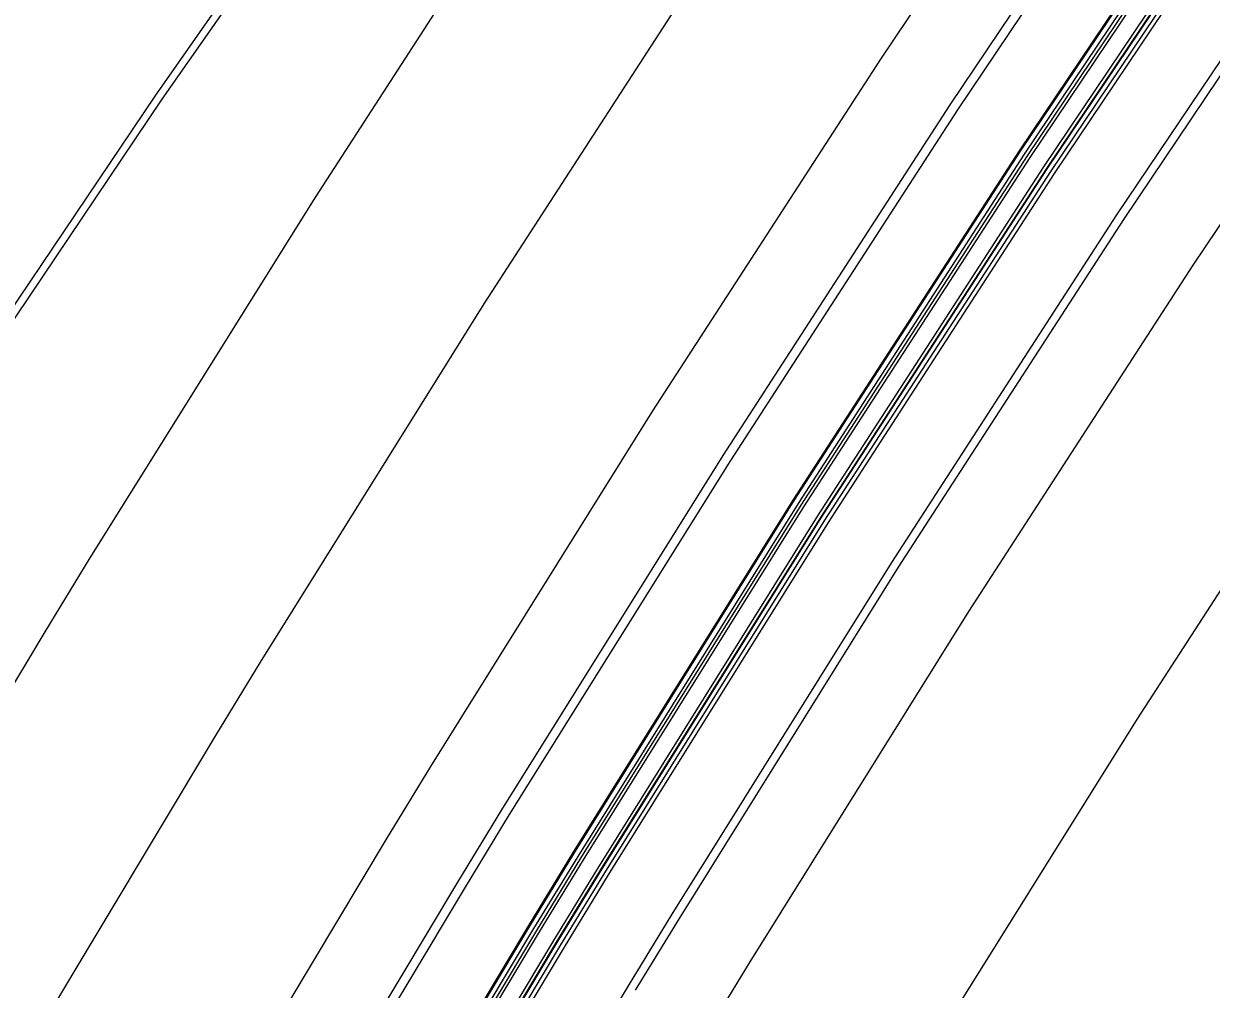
# Model space of a CAD drawing. Extents: x 1797478 to 1808916, y 246529 to 250952.
# Drawn here: x 1798170 to 1798241.3, y 250489.1 to 250547.1 of the extents above; entities that cross this region are included whole.
import ezdxf

# ---------------------------------------------------------------- set-up
doc = ezdxf.new("R2010")
doc.units = 0
for name, color, linetype in [('1', 7, 'Continuous'), ('DRAINAGE', 7, 'Continuous'), ('EDPV-LINE', 7, 'Continuous'), ('SHDR-UPAV', 7, 'Continuous')]:
    doc.layers.add(name, color=color, linetype=linetype)

msp = doc.modelspace()

# ---------------------------------------------------------------- linework, layer by layer
for points in [[(1798137.152, 250477.035), (1798150.063, 250499.379), (1798160.618, 250517.023), (1798163.502, 250521.408), (1798177.914, 250542.82), (1798192.697, 250563.96), (1798207.845, 250584.822), (1798223.352, 250605.398), (1798239.214, 250625.684), (1798255.423, 250645.672), (1798271.973, 250665.357), (1798288.86, 250684.732), (1798306.076, 250703.792), (1798318.348, 250716.974), (1798323.774, 250722.698), (1798324.768, 250723.741), (1798342.204, 250741.687), (1798360.959, 250760.319), (1798380.381, 250778.247), (1798400.622, 250795.235), (1798421.502, 250811.412), (1798442.988, 250826.755)], [(1798137.555, 250476.807), (1798150.461, 250499.144), (1798161.014, 250516.783), (1798163.896, 250521.166), (1798178.304, 250542.572), (1798193.083, 250563.705), (1798208.227, 250584.56), (1798223.73, 250605.131), (1798239.587, 250625.41), (1798255.791, 250645.392), (1798272.337, 250665.07), (1798289.219, 250684.439), (1798306.43, 250703.494), (1798318.698, 250716.671), (1798324.12, 250722.392), (1798325.114, 250723.434), (1798342.538, 250741.367), (1798361.281, 250759.986), (1798380.689, 250777.902), (1798400.917, 250794.878), (1798421.783, 250811.044), (1798443.254, 250826.376)], [(1798137.555, 250476.807), (1798150.461, 250499.144), (1798161.014, 250516.783), (1798163.896, 250521.166), (1798178.304, 250542.572), (1798193.083, 250563.705), (1798208.227, 250584.56), (1798223.73, 250605.131), (1798239.587, 250625.41), (1798255.791, 250645.392), (1798272.337, 250665.07), (1798289.219, 250684.439), (1798306.43, 250703.494), (1798318.698, 250716.671), (1798324.12, 250722.392), (1798325.114, 250723.434), (1798342.538, 250741.367), (1798361.281, 250759.986), (1798380.689, 250777.902), (1798400.917, 250794.878), (1798421.783, 250811.044), (1798443.254, 250826.376)], [(1798171.14, 250486.962), (1798181.526, 250504.324), (1798184.213, 250508.73), (1798197.652, 250530.274), (1798211.453, 250551.589), (1798225.613, 250572.667), (1798240.126, 250593.503), (1798254.989, 250614.091), (1798270.198, 250634.425), (1798285.748, 250654.499), (1798301.635, 250674.308), (1798317.854, 250693.845), (1798329.43, 250707.388), (1798334.495, 250713.213), (1798335.423, 250714.274), (1798351.72, 250732.581), (1798370.166, 250750.792), (1798389.352, 250768.208), (1798409.195, 250784.853), (1798429.663, 250800.703)], [(1798171.14, 250486.962), (1798181.526, 250504.324), (1798184.213, 250508.73), (1798197.652, 250530.274), (1798211.453, 250551.589), (1798225.613, 250572.667), (1798240.126, 250593.503), (1798254.989, 250614.091), (1798270.198, 250634.425), (1798285.748, 250654.499), (1798301.635, 250674.308), (1798317.854, 250693.845), (1798329.43, 250707.388), (1798334.495, 250713.213), (1798335.423, 250714.274), (1798351.72, 250732.581), (1798370.166, 250750.792), (1798389.352, 250768.208), (1798409.195, 250784.853), (1798429.663, 250800.703)], [(1798171.14, 250486.962), (1798181.526, 250504.324), (1798184.213, 250508.73), (1798197.652, 250530.274), (1798211.453, 250551.589), (1798225.613, 250572.667), (1798240.126, 250593.503), (1798254.989, 250614.091), (1798270.198, 250634.425), (1798285.748, 250654.499), (1798301.635, 250674.308), (1798317.854, 250693.845), (1798329.43, 250707.388), (1798334.495, 250713.213), (1798335.423, 250714.274), (1798351.72, 250732.581), (1798370.166, 250750.792), (1798389.352, 250768.208), (1798409.195, 250784.853), (1798429.663, 250800.703)], [(1798171.14, 250486.962), (1798181.526, 250504.324), (1798184.213, 250508.73), (1798197.652, 250530.274), (1798211.453, 250551.589), (1798225.613, 250572.667), (1798240.126, 250593.503), (1798254.989, 250614.091), (1798270.198, 250634.425), (1798285.748, 250654.499), (1798301.635, 250674.308), (1798317.854, 250693.845), (1798329.43, 250707.388), (1798334.495, 250713.213), (1798335.423, 250714.274), (1798351.72, 250732.581), (1798370.166, 250750.792), (1798389.352, 250768.208), (1798409.195, 250784.853), (1798429.663, 250800.703)], [(1798181.479, 250480.87), (1798191.782, 250498.094), (1798194.448, 250502.465), (1798207.78, 250523.837), (1798221.471, 250544.982), (1798235.517, 250565.892), (1798249.914, 250586.561), (1798264.659, 250606.985), (1798279.746, 250627.157), (1798295.172, 250647.07), (1798310.932, 250666.721), (1798327.022, 250686.102), (1798338.561, 250699.488), (1798343.621, 250705.138), (1798344.552, 250706.163), (1798361.06, 250723.643), (1798379.201, 250741.444), (1798398.015, 250758.513), (1798417.472, 250774.828), (1798437.543, 250790.362)], [(1798181.479, 250480.87), (1798191.782, 250498.094), (1798194.448, 250502.465), (1798207.78, 250523.837), (1798221.471, 250544.982), (1798235.517, 250565.892), (1798249.914, 250586.561), (1798264.659, 250606.985), (1798279.746, 250627.157), (1798295.172, 250647.07), (1798310.932, 250666.721), (1798327.022, 250686.102), (1798338.561, 250699.488), (1798343.621, 250705.138), (1798344.552, 250706.163), (1798361.06, 250723.643), (1798379.201, 250741.444), (1798398.015, 250758.513), (1798417.472, 250774.828), (1798437.543, 250790.362)], [(1798181.479, 250480.87), (1798191.782, 250498.094), (1798194.448, 250502.465), (1798207.78, 250523.837), (1798221.471, 250544.982), (1798235.517, 250565.892), (1798249.914, 250586.561), (1798264.659, 250606.985), (1798279.746, 250627.157), (1798295.172, 250647.07), (1798310.932, 250666.721), (1798327.022, 250686.102), (1798338.561, 250699.488), (1798343.621, 250705.138), (1798344.552, 250706.163), (1798361.06, 250723.643), (1798379.201, 250741.444), (1798398.015, 250758.513), (1798417.472, 250774.828), (1798437.543, 250790.362)], [(1798181.479, 250480.87), (1798191.782, 250498.094), (1798194.448, 250502.465), (1798207.78, 250523.837), (1798221.471, 250544.982), (1798235.517, 250565.892), (1798249.914, 250586.561), (1798264.659, 250606.985), (1798279.746, 250627.157), (1798295.172, 250647.07), (1798310.932, 250666.721), (1798327.022, 250686.102), (1798338.561, 250699.488), (1798343.621, 250705.138), (1798344.552, 250706.163), (1798361.06, 250723.643), (1798379.201, 250741.444), (1798398.015, 250758.513), (1798417.472, 250774.828), (1798437.543, 250790.362)], [(1798185.787, 250478.332), (1798196.056, 250495.498), (1798198.712, 250499.855), (1798212, 250521.155), (1798225.645, 250542.229), (1798239.644, 250563.069), (1798253.993, 250583.669), (1798268.688, 250604.024), (1798283.725, 250624.128), (1798299.099, 250643.975), (1798314.806, 250663.56), (1798330.842, 250682.876), (1798342.343, 250696.217), (1798347.366, 250701.825), (1798348.289, 250702.842), (1798364.673, 250720.186), (1798382.676, 250737.848), (1798401.347, 250754.785), (1798420.656, 250770.972), (1798440.573, 250786.385)], [(1798186.257, 250478.055), (1798196.522, 250495.215), (1798199.178, 250499.57), (1798212.46, 250520.863), (1798226.1, 250541.928), (1798240.094, 250562.761), (1798254.438, 250583.353), (1798269.128, 250603.701), (1798284.159, 250623.798), (1798299.528, 250643.637), (1798315.229, 250663.215), (1798331.259, 250682.524), (1798342.755, 250695.86), (1798347.775, 250701.464), (1798348.697, 250702.479), (1798365.067, 250719.809), (1798383.055, 250737.456), (1798401.71, 250754.378), (1798421.003, 250770.551), (1798440.904, 250785.952)], [(1798191.806, 250474.787), (1798202.026, 250491.872), (1798204.67, 250496.208), (1798217.895, 250517.408), (1798231.476, 250538.383), (1798245.409, 250559.124), (1798259.691, 250579.628), (1798274.317, 250599.887), (1798289.283, 250619.897), (1798304.585, 250639.651), (1798320.219, 250659.143), (1798336.179, 250678.369), (1798347.522, 250691.736), (1798352.219, 250697.532), (1798353.083, 250698.582), (1798368.5, 250716.524), (1798385.598, 250734.825), (1798403.48, 250752.398), (1798422.115, 250769.205), (1798441.467, 250785.212)], [(1798190.148, 250475.763), (1798200.382, 250492.87), (1798203.03, 250497.212), (1798216.272, 250518.44), (1798229.87, 250539.442), (1798243.822, 250560.211), (1798258.122, 250580.741), (1798272.767, 250601.027), (1798287.753, 250621.062), (1798303.075, 250640.842), (1798318.728, 250660.359), (1798334.71, 250679.61), (1798346.114, 250692.954), (1798351.032, 250698.582), (1798351.936, 250699.601), (1798367.986, 250717.016), (1798385.651, 250734.77), (1798403.996, 250751.82), (1798422.994, 250768.141), (1798442.614, 250783.707)], [(1798190.407, 250475.611), (1798200.639, 250492.715), (1798203.286, 250497.055), (1798216.525, 250518.279), (1798230.121, 250539.277), (1798244.069, 250560.041), (1798258.367, 250580.567), (1798273.009, 250600.849), (1798287.991, 250620.88), (1798303.31, 250640.656), (1798318.961, 250660.17), (1798334.939, 250679.417), (1798346.341, 250692.758), (1798351.257, 250698.383), (1798352.16, 250699.402), (1798368.203, 250716.808), (1798385.859, 250734.555), (1798404.196, 250751.597), (1798423.185, 250767.91), (1798442.796, 250783.469)], [(1798190.741, 250475.414), (1798200.97, 250492.513), (1798203.616, 250496.853), (1798216.852, 250518.071), (1798230.445, 250539.063), (1798244.39, 250559.822), (1798258.683, 250580.343), (1798273.321, 250600.619), (1798288.3, 250620.645), (1798303.615, 250640.416), (1798319.261, 250659.925), (1798335.235, 250679.166), (1798346.635, 250692.504), (1798351.55, 250698.124), (1798352.453, 250699.142), (1798368.49, 250716.534), (1798386.136, 250734.268), (1798404.462, 250751.299), (1798423.439, 250767.602), (1798443.037, 250783.152)], [(1798190.583, 250475.507), (1798200.814, 250492.608), (1798203.46, 250496.948), (1798216.698, 250518.169), (1798230.292, 250539.164), (1798244.238, 250559.926), (1798258.534, 250580.449), (1798273.174, 250600.728), (1798288.154, 250620.756), (1798303.471, 250640.529), (1798319.119, 250660.04), (1798335.095, 250679.285), (1798346.553, 250692.575), (1798351.535, 250698.136), (1798352.451, 250699.144), (1798368.695, 250716.338), (1798386.545, 250733.845), (1798405.056, 250750.634), (1798424.2, 250766.68), (1798443.947, 250781.958)], [(1798191.603, 250474.906), (1798201.825, 250491.994), (1798204.469, 250496.331), (1798217.696, 250517.535), (1798231.279, 250538.512), (1798245.215, 250559.257), (1798259.499, 250579.764), (1798274.127, 250600.027), (1798289.096, 250620.04), (1798304.4, 250639.797), (1798320.036, 250659.292), (1798335.999, 250678.521), (1798347.392, 250691.85), (1798352.299, 250697.461), (1798353.2, 250698.478), (1798369.212, 250715.842), (1798386.831, 250733.549), (1798405.128, 250750.554), (1798424.075, 250766.831), (1798443.643, 250782.356)], [(1798191.775, 250474.805), (1798201.996, 250491.89), (1798204.64, 250496.226), (1798217.865, 250517.427), (1798231.446, 250538.402), (1798245.38, 250559.145), (1798259.662, 250579.649), (1798274.288, 250599.909), (1798289.255, 250619.919), (1798304.557, 250639.673), (1798320.191, 250659.166), (1798336.152, 250678.392), (1798347.543, 250691.719), (1798352.448, 250697.329), (1798353.35, 250698.345), (1798369.357, 250715.704), (1798386.97, 250733.405), (1798405.261, 250750.405), (1798424.203, 250766.677), (1798443.765, 250782.197)], [(1798192.033, 250474.652), (1798202.252, 250491.734), (1798204.896, 250496.07), (1798218.118, 250517.266), (1798231.697, 250538.237), (1798245.628, 250558.975), (1798259.907, 250579.475), (1798274.53, 250599.731), (1798289.494, 250619.737), (1798304.793, 250639.487), (1798320.424, 250658.976), (1798336.381, 250678.198), (1798347.77, 250691.523), (1798352.673, 250697.13), (1798353.574, 250698.146), (1798369.574, 250715.497), (1798387.179, 250733.189), (1798405.461, 250750.181), (1798424.394, 250766.446), (1798443.947, 250781.959)], [(1798196.131, 250472.238), (1798206.317, 250489.266), (1798208.952, 250493.587), (1798222.132, 250514.716), (1798235.667, 250535.619), (1798249.553, 250556.29), (1798263.786, 250576.724), (1798278.362, 250596.915), (1798293.278, 250616.856), (1798308.528, 250636.543), (1798324.108, 250655.97), (1798340.014, 250675.13), (1798351.319, 250688.452), (1798355.978, 250694.206), (1798356.835, 250695.248), (1798372.127, 250713.053), (1798389.086, 250731.215), (1798406.825, 250748.655), (1798425.311, 250765.334), (1798444.51, 250781.219)], [(1798206.739, 250489.009), (1798209.374, 250493.329), (1798222.549, 250514.45), (1798236.079, 250535.346), (1798249.961, 250556.011), (1798264.189, 250576.438), (1798278.761, 250596.622), (1798293.671, 250616.557), (1798308.916, 250636.237), (1798324.491, 250655.657), (1798340.392, 250674.811), (1798351.693, 250688.129), (1798356.349, 250693.878), (1798357.205, 250694.919), (1798372.485, 250712.711), (1798389.43, 250730.86), (1798407.155, 250748.286), (1798425.626, 250764.953), (1798444.81, 250780.826)], [(1798211.013, 250486.413), (1798213.638, 250490.718), (1798226.769, 250511.768), (1798240.253, 250532.593), (1798254.088, 250553.188), (1798268.268, 250573.546), (1798282.79, 250593.661), (1798297.65, 250613.528), (1798312.843, 250633.142), (1798328.365, 250652.496), (1798344.212, 250671.585), (1798355.474, 250684.858), (1798360.093, 250690.565), (1798360.943, 250691.598), (1798376.097, 250709.254), (1798392.905, 250727.265), (1798410.487, 250744.558), (1798428.81, 250761.097)], [(1798211.013, 250486.413), (1798213.638, 250490.718), (1798226.769, 250511.768), (1798240.253, 250532.593), (1798254.088, 250553.188), (1798268.268, 250573.546), (1798282.79, 250593.661), (1798297.65, 250613.528), (1798312.843, 250633.142), (1798328.365, 250652.496), (1798344.212, 250671.585), (1798355.474, 250684.858), (1798360.093, 250690.565), (1798360.943, 250691.598), (1798376.097, 250709.254), (1798392.905, 250727.265), (1798410.487, 250744.558), (1798428.81, 250761.097)], [(1798211.013, 250486.413), (1798213.638, 250490.718), (1798226.769, 250511.768), (1798240.253, 250532.593), (1798254.088, 250553.188), (1798268.268, 250573.546), (1798282.79, 250593.661), (1798297.65, 250613.528), (1798312.843, 250633.142), (1798328.365, 250652.496), (1798344.212, 250671.585), (1798355.474, 250684.858), (1798360.093, 250690.565), (1798360.943, 250691.598), (1798376.097, 250709.254), (1798392.905, 250727.265), (1798410.487, 250744.558), (1798428.81, 250761.097)], [(1798211.013, 250486.413), (1798213.638, 250490.718), (1798226.769, 250511.768), (1798240.253, 250532.593), (1798254.088, 250553.188), (1798268.268, 250573.546), (1798282.79, 250593.661), (1798297.65, 250613.528), (1798312.843, 250633.142), (1798328.365, 250652.496), (1798344.212, 250671.585), (1798355.474, 250684.858), (1798360.093, 250690.565), (1798360.943, 250691.598), (1798376.097, 250709.254), (1798392.905, 250727.265), (1798410.487, 250744.558), (1798428.81, 250761.097)], [(1798211.013, 250486.413), (1798213.638, 250490.718), (1798226.769, 250511.768), (1798240.253, 250532.593), (1798254.088, 250553.188), (1798268.268, 250573.546), (1798282.79, 250593.661), (1798297.65, 250613.528), (1798312.843, 250633.142), (1798328.365, 250652.496), (1798344.212, 250671.585), (1798355.474, 250684.858), (1798360.093, 250690.565), (1798360.943, 250691.598), (1798376.097, 250709.254), (1798392.905, 250727.265), (1798410.487, 250744.558), (1798428.81, 250761.097)], [(1798223.873, 250484.453), (1798236.896, 250505.331), (1798250.271, 250525.986), (1798263.992, 250546.413), (1798278.056, 250566.604), (1798292.46, 250586.555), (1798307.198, 250606.26), (1798322.267, 250625.713), (1798337.663, 250644.909), (1798353.38, 250663.842), (1798364.597, 250676.966), (1798369.322, 250682.4), (1798370.184, 250683.387), (1798385.33, 250700.419), (1798401.943, 250717.912), (1798419.152, 250734.861), (1798437.089, 250751.07)], [(1798223.873, 250484.453), (1798236.896, 250505.331), (1798250.271, 250525.986), (1798263.992, 250546.413), (1798278.056, 250566.604), (1798292.46, 250586.555), (1798307.198, 250606.26), (1798322.267, 250625.713), (1798337.663, 250644.909), (1798353.38, 250663.842), (1798364.597, 250676.966), (1798369.322, 250682.4), (1798370.184, 250683.387), (1798385.33, 250700.419), (1798401.943, 250717.912), (1798419.152, 250734.861), (1798437.089, 250751.07)], [(1798223.873, 250484.453), (1798236.896, 250505.331), (1798250.271, 250525.986), (1798263.992, 250546.413), (1798278.056, 250566.604), (1798292.46, 250586.555), (1798307.198, 250606.26), (1798322.267, 250625.713), (1798337.663, 250644.909), (1798353.38, 250663.842), (1798364.597, 250676.966), (1798369.322, 250682.4), (1798370.184, 250683.387), (1798385.33, 250700.419), (1798401.943, 250717.912), (1798419.152, 250734.861), (1798437.089, 250751.07)], [(1798223.873, 250484.453), (1798236.896, 250505.331), (1798250.271, 250525.986), (1798263.992, 250546.413), (1798278.056, 250566.604), (1798292.46, 250586.555), (1798307.198, 250606.26), (1798322.267, 250625.713), (1798337.663, 250644.909), (1798353.38, 250663.842), (1798364.597, 250676.966), (1798369.322, 250682.4), (1798370.184, 250683.387), (1798385.33, 250700.419), (1798401.943, 250717.912), (1798419.152, 250734.861), (1798437.089, 250751.07)], [(1798147.995, 250470.891), (1798160.8, 250493.053), (1798171.27, 250510.553), (1798173.978, 250514.995), (1798187.525, 250536.711), (1798201.436, 250558.196), (1798215.708, 250579.442), (1798230.338, 250600.445), (1798245.319, 250621.197), (1798260.65, 250641.693), (1798276.324, 250661.927), (1798292.338, 250681.894), (1798308.686, 250701.588), (1798320.354, 250715.238), (1798325.508, 250721.164)]]:
    msp.add_lwpolyline(points)
at = {"layer": '1'}
for points in [[(1798171.14, 250486.962), (1798181.526, 250504.324), (1798184.213, 250508.73), (1798197.652, 250530.274), (1798211.453, 250551.589), (1798225.613, 250572.667), (1798240.126, 250593.503), (1798254.989, 250614.091), (1798270.198, 250634.425), (1798285.748, 250654.499), (1798301.635, 250674.308), (1798317.854, 250693.845), (1798329.43, 250707.388), (1798334.495, 250713.213), (1798335.423, 250714.274), (1798351.72, 250732.581), (1798370.166, 250750.792), (1798389.352, 250768.208), (1798409.195, 250784.853), (1798429.663, 250800.703)], [(1798223.873, 250484.453), (1798236.896, 250505.331), (1798250.271, 250525.986), (1798263.992, 250546.413), (1798278.056, 250566.604), (1798292.46, 250586.555), (1798307.198, 250606.26), (1798322.267, 250625.713), (1798337.663, 250644.909), (1798353.38, 250663.842), (1798364.597, 250676.966), (1798369.322, 250682.4), (1798370.184, 250683.387), (1798385.33, 250700.419), (1798401.943, 250717.912), (1798419.152, 250734.861), (1798437.089, 250751.07)]]:
    msp.add_lwpolyline(points, dxfattribs=at)
at = {"layer": 'DRAINAGE'}
for points in [[(1798190.148, 250475.763), (1798200.382, 250492.87), (1798203.03, 250497.212), (1798216.272, 250518.44), (1798229.87, 250539.442), (1798243.822, 250560.211), (1798258.122, 250580.741), (1798272.767, 250601.027), (1798287.753, 250621.062), (1798303.075, 250640.842), (1798318.728, 250660.359), (1798334.71, 250679.61), (1798346.114, 250692.954), (1798351.032, 250698.582), (1798351.936, 250699.601), (1798367.986, 250717.016), (1798385.651, 250734.77), (1798403.996, 250751.82), (1798422.994, 250768.141), (1798442.614, 250783.707)], [(1798192.033, 250474.652), (1798202.252, 250491.734), (1798204.896, 250496.07), (1798218.118, 250517.266), (1798231.697, 250538.237), (1798245.628, 250558.975), (1798259.907, 250579.475), (1798274.53, 250599.731), (1798289.494, 250619.737), (1798304.793, 250639.487), (1798320.424, 250658.976), (1798336.381, 250678.198), (1798347.77, 250691.523), (1798352.673, 250697.13), (1798353.574, 250698.146), (1798369.574, 250715.497), (1798387.179, 250733.189), (1798405.461, 250750.181), (1798424.394, 250766.446), (1798443.947, 250781.959)]]:
    msp.add_lwpolyline(points, dxfattribs=at)
at = {"layer": 'EDPV-LINE'}
for points in [[(1798137.555, 250476.807), (1798150.461, 250499.144), (1798161.014, 250516.783), (1798163.896, 250521.166), (1798178.304, 250542.572), (1798193.083, 250563.705), (1798208.227, 250584.56), (1798223.73, 250605.131), (1798239.587, 250625.41), (1798255.791, 250645.392), (1798272.337, 250665.07), (1798289.219, 250684.439), (1798306.43, 250703.494), (1798318.698, 250716.671), (1798324.12, 250722.392), (1798325.114, 250723.434), (1798342.538, 250741.367), (1798361.281, 250759.986), (1798380.689, 250777.902), (1798400.917, 250794.878), (1798421.783, 250811.044), (1798443.254, 250826.376)], [(1798137.555, 250476.807), (1798150.461, 250499.144), (1798161.014, 250516.783), (1798163.896, 250521.166), (1798178.304, 250542.572), (1798193.083, 250563.705), (1798208.227, 250584.56), (1798223.73, 250605.131), (1798239.587, 250625.41), (1798255.791, 250645.392), (1798272.337, 250665.07), (1798289.219, 250684.439), (1798306.43, 250703.494), (1798318.698, 250716.671), (1798324.12, 250722.392), (1798325.114, 250723.434), (1798342.538, 250741.367), (1798361.281, 250759.986), (1798380.689, 250777.902), (1798400.917, 250794.878), (1798421.783, 250811.044), (1798443.254, 250826.376)], [(1798137.555, 250476.807), (1798150.461, 250499.144), (1798161.014, 250516.783), (1798163.896, 250521.166), (1798178.304, 250542.572), (1798193.083, 250563.705), (1798208.227, 250584.56), (1798223.73, 250605.131), (1798239.587, 250625.41), (1798255.791, 250645.392), (1798272.337, 250665.07), (1798289.219, 250684.439), (1798306.43, 250703.494), (1798318.698, 250716.671), (1798324.12, 250722.392), (1798325.114, 250723.434), (1798342.538, 250741.367), (1798361.281, 250759.986), (1798380.689, 250777.902), (1798400.917, 250794.878), (1798421.783, 250811.044), (1798443.254, 250826.376)], [(1798137.555, 250476.807), (1798150.461, 250499.144), (1798161.014, 250516.783), (1798163.896, 250521.166), (1798178.304, 250542.572), (1798193.083, 250563.705), (1798208.227, 250584.56), (1798223.73, 250605.131), (1798239.587, 250625.41), (1798255.791, 250645.392), (1798272.337, 250665.07), (1798289.219, 250684.439), (1798306.43, 250703.494), (1798318.698, 250716.671), (1798324.12, 250722.392), (1798325.114, 250723.434), (1798342.538, 250741.367), (1798361.281, 250759.986), (1798380.689, 250777.902), (1798400.917, 250794.878), (1798421.783, 250811.044), (1798443.254, 250826.376)], [(1798181.479, 250480.87), (1798191.782, 250498.094), (1798194.448, 250502.465), (1798207.78, 250523.837), (1798221.471, 250544.982), (1798235.517, 250565.892), (1798249.914, 250586.561), (1798264.659, 250606.985), (1798279.746, 250627.157), (1798295.172, 250647.07), (1798310.932, 250666.721), (1798327.022, 250686.102), (1798338.561, 250699.488), (1798343.621, 250705.138), (1798344.552, 250706.163), (1798361.06, 250723.643), (1798379.201, 250741.444), (1798398.015, 250758.513), (1798417.472, 250774.828), (1798437.543, 250790.362)], [(1798181.479, 250480.87), (1798191.782, 250498.094), (1798194.448, 250502.465), (1798207.78, 250523.837), (1798221.471, 250544.982), (1798235.517, 250565.892), (1798249.914, 250586.561), (1798264.659, 250606.985), (1798279.746, 250627.157), (1798295.172, 250647.07), (1798310.932, 250666.721), (1798327.022, 250686.102), (1798338.561, 250699.488), (1798343.621, 250705.138), (1798344.552, 250706.163), (1798361.06, 250723.643), (1798379.201, 250741.444), (1798398.015, 250758.513), (1798417.472, 250774.828), (1798437.543, 250790.362)], [(1798190.148, 250475.763), (1798200.382, 250492.87), (1798203.03, 250497.212), (1798216.272, 250518.44), (1798229.87, 250539.442), (1798243.822, 250560.211), (1798258.122, 250580.741), (1798272.767, 250601.027), (1798287.753, 250621.062), (1798303.075, 250640.842), (1798318.728, 250660.359), (1798334.71, 250679.61), (1798346.114, 250692.954), (1798351.032, 250698.582), (1798351.936, 250699.601), (1798367.986, 250717.016), (1798385.651, 250734.77), (1798403.996, 250751.82), (1798422.994, 250768.141), (1798442.614, 250783.707)], [(1798192.033, 250474.652), (1798202.252, 250491.734), (1798204.896, 250496.07), (1798218.118, 250517.266), (1798231.697, 250538.237), (1798245.628, 250558.975), (1798259.907, 250579.475), (1798274.53, 250599.731), (1798289.494, 250619.737), (1798304.793, 250639.487), (1798320.424, 250658.976), (1798336.381, 250678.198), (1798347.77, 250691.523), (1798352.673, 250697.13), (1798353.574, 250698.146), (1798369.574, 250715.497), (1798387.179, 250733.189), (1798405.461, 250750.181), (1798424.394, 250766.446), (1798443.947, 250781.959)], [(1798211.013, 250486.413), (1798213.638, 250490.718), (1798226.769, 250511.768), (1798240.253, 250532.593), (1798254.088, 250553.188), (1798268.268, 250573.546), (1798282.79, 250593.661), (1798297.65, 250613.528), (1798312.843, 250633.142), (1798328.365, 250652.496), (1798344.212, 250671.585), (1798355.474, 250684.858), (1798360.093, 250690.565), (1798360.943, 250691.598), (1798376.097, 250709.254), (1798392.905, 250727.265), (1798410.487, 250744.558), (1798428.81, 250761.097)]]:
    msp.add_lwpolyline(points, dxfattribs=at)
at = {"layer": 'SHDR-UPAV'}
for points in [[(1798192.249, 250474.525), (1798202.466, 250491.605), (1798205.109, 250495.939), (1798218.329, 250517.132), (1798231.906, 250538.099), (1798245.834, 250558.834), (1798260.111, 250579.33), (1798274.732, 250599.583), (1798289.693, 250619.585), (1798304.989, 250639.332), (1798320.617, 250658.818), (1798336.572, 250678.037), (1798347.911, 250691.4), (1798352.604, 250697.191), (1798353.467, 250698.241), (1798368.872, 250716.168), (1798385.955, 250734.455), (1798403.823, 250752.014), (1798422.443, 250768.808), (1798441.779, 250784.803)], [(1798192.249, 250474.525), (1798202.466, 250491.605), (1798205.109, 250495.939), (1798218.329, 250517.132), (1798231.906, 250538.099), (1798245.834, 250558.834), (1798260.111, 250579.33), (1798274.732, 250599.583), (1798289.693, 250619.585), (1798304.989, 250639.332), (1798320.617, 250658.818), (1798336.572, 250678.037), (1798347.911, 250691.4), (1798352.604, 250697.191), (1798353.467, 250698.241), (1798368.872, 250716.168), (1798385.955, 250734.455), (1798403.823, 250752.014), (1798422.443, 250768.808), (1798441.779, 250784.803)], [(1798190.095, 250475.794), (1798200.329, 250492.902), (1798202.977, 250497.244), (1798216.219, 250518.473), (1798229.819, 250539.476), (1798243.771, 250560.246), (1798258.071, 250580.777), (1798272.717, 250601.063), (1798287.703, 250621.1), (1798303.026, 250640.88), (1798318.68, 250660.399), (1798334.662, 250679.65), (1798346.124, 250692.946), (1798351.111, 250698.512), (1798352.027, 250699.52), (1798368.285, 250716.729), (1798386.151, 250734.253), (1798404.679, 250751.057), (1798423.84, 250767.117), (1798443.604, 250782.409)], [(1798190.095, 250475.794), (1798200.329, 250492.902), (1798202.977, 250497.244), (1798216.219, 250518.473), (1798229.819, 250539.476), (1798243.771, 250560.246), (1798258.071, 250580.777), (1798272.717, 250601.063), (1798287.703, 250621.1), (1798303.026, 250640.88), (1798318.68, 250660.399), (1798334.662, 250679.65), (1798346.124, 250692.946), (1798351.111, 250698.512), (1798352.027, 250699.52), (1798368.285, 250716.729), (1798386.151, 250734.253), (1798404.679, 250751.057), (1798423.84, 250767.117), (1798443.604, 250782.409)]]:
    msp.add_lwpolyline(points, dxfattribs=at)

doc.saveas('drawing.dxf')
